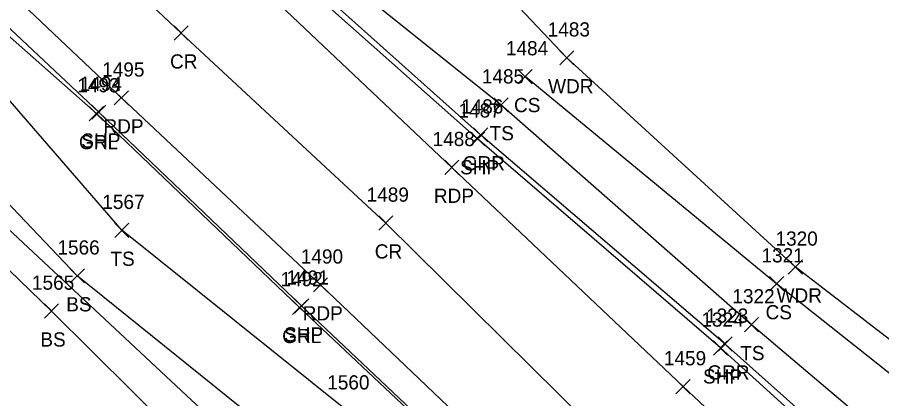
# Model space of a CAD drawing. Extents: x 1647574 to 1652703, y 212895 to 228670.
# Drawn here: x 1649239.7 to 1649361.4, y 226900.9 to 226954.6 of the extents above; entities that cross this region are included whole.
import ezdxf

# ---------------------------------------------------------------- set-up
doc = ezdxf.new("R2010")
doc.units = 0
for name, color, linetype in [('DCP', 7, 'Continuous'), ('L_A', 7, 'Continuous'), ('L_I', 7, 'Continuous'), ('L_TIC', 7, 'Continuous'), ('LAWA', 7, 'Continuous'), ('LELB', 7, 'Continuous'), ('P_A', 7, 'Continuous'), ('P_I', 7, 'Continuous'), ('P_TIC', 7, 'Continuous'), ('PET', 7, 'Continuous'), ('PRC', 7, 'Continuous'), ('PSP', 7, 'Continuous'), ('R_A', 7, 'Continuous'), ('R_I', 7, 'Continuous'), ('R_TIC', 7, 'Continuous'), ('RGR', 7, 'Continuous')]:
    doc.layers.add(name, color=color, linetype=linetype)

msp = doc.modelspace()

# ---------------------------------------------------------------- linework, layer by layer
at = {"layer": 'DCP'}
msp.add_lwpolyline([(1649314.43, 226853.77), (1649218.25, 226943.62)], dxfattribs=at)
at = {"layer": 'L_TIC'}
for points in [[(1649316.07, 226947.87), (1649318.07, 226949.87)], [(1649318.07, 226947.87), (1649316.07, 226949.87)], [(1649310.19, 226945.22), (1649312.19, 226947.22)], [(1649312.19, 226945.22), (1649310.19, 226947.22)], [(1649306.79, 226941.26), (1649308.79, 226943.26)], [(1649308.79, 226941.26), (1649306.79, 226943.26)], [(1649253.43, 226923.59), (1649255.43, 226925.59)], [(1649255.43, 226923.59), (1649253.43, 226925.59)], [(1649348.21, 226918.43), (1649350.21, 226920.43)], [(1649350.21, 226918.43), (1649348.21, 226920.43)], [(1649247.17, 226917.18), (1649249.17, 226919.18)], [(1649249.17, 226917.18), (1649247.17, 226919.18)], [(1649345.59, 226916.07), (1649347.59, 226918.07)], [(1649347.59, 226916.07), (1649345.59, 226918.07)], [(1649243.53, 226912.23), (1649245.53, 226914.23)], [(1649245.53, 226912.23), (1649243.53, 226914.23)], [(1649342.06, 226910.31), (1649344.06, 226912.31)], [(1649344.06, 226910.31), (1649342.06, 226912.31)]]:
    msp.add_lwpolyline(points, dxfattribs=at)
at = {"layer": 'LAWA'}
msp.add_lwpolyline([(1649620.52, 226666.86), (1649581.67, 226703.66), (1649547.28, 226735.48), (1649514.21, 226767.75), (1649480.07, 226801.7), (1649444.95, 226835.57), (1649408.03, 226867.53), (1649382.09, 226894.12), (1649349.21, 226919.43), (1649317.07, 226948.87), (1649283.57, 226984.27), (1649262.7, 226991.58)], dxfattribs=at)
at = {"layer": 'LELB'}
for points in [[(1649611.68, 226660.43), (1649573.8, 226694.76), (1649539.29, 226728.48), (1649506.26, 226759.21), (1649471.69, 226791.64), (1649437.47, 226825.67), (1649400.06, 226860.66), (1649373.97, 226885.13), (1649343.06, 226911.31), (1649307.79, 226942.26), (1649266.92, 226975.01), (1649262.13, 226979.91), (1649252.93, 226990.96)], [(1649593.12, 226613.01), (1649554.76, 226645.44), (1649523.05, 226677.15), (1649485.11, 226713.45), (1649453.02, 226743.38), (1649420.61, 226775.73), (1649384.19, 226809.44), (1649346.96, 226843.75), (1649308.84, 226878.4), (1649286.16, 226899.19), (1649254.43, 226924.59), (1649231.46, 226951.13), (1649215.58, 226955.64), (1649208.66, 226952.13), (1649203.07, 226945.74)], [(1649699.67, 226481.91), (1649679.45, 226501.99), (1649645.41, 226536.66), (1649612.61, 226568.57), (1649578.32, 226600.99), (1649543.98, 226632.95), (1649509.04, 226666.44), (1649473.07, 226698.81), (1649440.27, 226731.3), (1649435.72, 226737.04), (1649408.87, 226762.28), (1649371.65, 226797.42), (1649335.46, 226831.54), (1649323.17, 226842.84), (1649315.96, 226850.35), (1649312.9, 226852.88), (1649303.05, 226862.63), (1649272.9, 226885.04), (1649244.53, 226913.23), (1649219.14, 226937.73), (1649217.77, 226942.22), (1649215.75, 226944.46), (1649217.78, 226946.35), (1649219.53, 226943.85)], [(1650010.63, 226272.18), (1649976.36, 226308.87), (1649944.85, 226340.83), (1649916.6, 226368.96), (1649885.58, 226401.45), (1649851.41, 226433.71), (1649822.12, 226460.28), (1649782.98, 226498.9), (1649750.04, 226529.83), (1649718.83, 226559.66), (1649689.09, 226593.62), (1649652.01, 226632.5), (1649616.85, 226664.27), (1649578.69, 226701.52), (1649544.7, 226732.63), (1649511.82, 226765.51), (1649477.06, 226797.14), (1649442.21, 226831.27), (1649405.15, 226865.62), (1649378.95, 226891.41), (1649346.59, 226917.07), (1649311.19, 226946.22)], [(1649699.67, 226481.91), (1649706.82, 226489.3), (1649683.4, 226506.92), (1649648.98, 226540.18), (1649615.46, 226571.75), (1649582.54, 226604.31), (1649545.88, 226635.11), (1649514.99, 226670.75), (1649476.91, 226703.47), (1649443.87, 226735.13), (1649437.39, 226738.45), (1649410.25, 226763.49), (1649372.93, 226798.59), (1649336.35, 226832.76), (1649324.5, 226844.21), (1649317.41, 226851.47), (1649314.57, 226854.84), (1649305.82, 226864.42), (1649279.73, 226892.76), (1649248.17, 226918.18), (1649224.51, 226943.02), (1649219.53, 226943.85)]]:
    msp.add_lwpolyline(points, dxfattribs=at)
at = {"layer": 'P_TIC'}
for points in [[(1649261.78, 226951.36), (1649263.78, 226953.36)], [(1649263.78, 226951.36), (1649261.78, 226953.36)], [(1649253.37, 226942.23), (1649255.37, 226944.23)], [(1649255.37, 226942.23), (1649253.37, 226944.23)], [(1649250.2, 226940.22), (1649252.2, 226942.22)], [(1649252.2, 226940.22), (1649250.2, 226942.22)], [(1649303.51, 226936.47), (1649305.51, 226938.47)], [(1649305.51, 226936.47), (1649303.51, 226938.47)], [(1649299.87, 226932.45), (1649301.87, 226934.45)], [(1649301.87, 226932.45), (1649299.87, 226934.45)], [(1649290.59, 226924.62), (1649292.59, 226926.62)], [(1649292.59, 226924.62), (1649290.59, 226926.62)], [(1649281.4, 226915.91), (1649283.4, 226917.91)], [(1649283.4, 226915.91), (1649281.4, 226917.91)], [(1649278.73, 226912.94), (1649280.73, 226914.94)], [(1649280.73, 226912.94), (1649278.73, 226914.94)], [(1649337.69, 226907.03), (1649339.69, 226909.03)], [(1649339.69, 226907.03), (1649337.69, 226909.03)], [(1649332.42, 226901.59), (1649334.42, 226903.59)], [(1649334.42, 226901.59), (1649332.42, 226903.59)]]:
    msp.add_lwpolyline(points, dxfattribs=at)
at = {"layer": 'PET'}
for points in [[(1649598.45, 226617.55), (1649561.34, 226652.9), (1649529.43, 226682.64), (1649490.94, 226719.16), (1649459.14, 226749.19), (1649424.85, 226781.6), (1649390.38, 226814.48), (1649353.23, 226849.64), (1649316.21, 226884.71), (1649282.4, 226916.91), (1649254.37, 226943.23), (1649236.04, 226960.59), (1649216.52, 226978.85), (1649195.64, 226998.51)], [(1649615.14, 226636.4), (1649578.52, 226671.42), (1649547.96, 226699.81), (1649507.42, 226738.11), (1649475.91, 226767.27), (1649442.1, 226799.89), (1649407.87, 226832.14), (1649370.63, 226867.64), (1649333.42, 226902.59), (1649300.87, 226933.45), (1649271.58, 226961.22), (1649239.83, 226990.77)]]:
    msp.add_lwpolyline(points, dxfattribs=at)
at = {"layer": 'PRC'}
msp.add_lwpolyline([(1649606.75, 226626.95), (1649570.25, 226661.64), (1649538.47, 226691.38), (1649499.1, 226728.54), (1649467.9, 226758.27), (1649433.88, 226790.68), (1649398.71, 226823.76), (1649362.82, 226857.8), (1649324.19, 226893.36), (1649291.59, 226925.62), (1649262.78, 226952.36), (1649218.05, 226994.51)], dxfattribs=at)
at = {"layer": 'PSP'}
for points in [[(1649595.64, 226615.02), (1649558.33, 226650.15), (1649527.09, 226680.38), (1649488.24, 226717.06), (1649456.66, 226746.86), (1649422.68, 226779.06), (1649387.28, 226812.32), (1649351.05, 226846.64), (1649313.21, 226882.31), (1649279.73, 226913.94), (1649251.2, 226941.22), (1649233.38, 226957.97), (1649213.56, 226976.76), (1649200.33, 226989.45), (1649199.76, 226990.72), (1649190.94, 226999.11)], [(1649606.95, 226655.87), (1649570.92, 226690.01), (1649534.66, 226724.21), (1649502.87, 226754.78), (1649467.98, 226787.83), (1649433.22, 226820.15), (1649395.45, 226855.86), (1649369.29, 226880.34), (1649338.69, 226908.03), (1649304.51, 226937.47), (1649274.58, 226964.09), (1649261.77, 226975.07), (1649262.11, 226976.25), (1649259.14, 226977.14), (1649257.68, 226977.62), (1649243.4, 226991.01), (1649239.83, 226990.77), (1649218.05, 226994.51), (1649195.64, 226998.51), (1649190.94, 226999.11)]]:
    msp.add_lwpolyline(points, dxfattribs=at)
at = {"layer": 'R_TIC'}
for points in [[(1649249.85, 226940.01), (1649251.85, 226942.01)], [(1649251.85, 226940.01), (1649249.85, 226942.01)], [(1649303.93, 226937.03), (1649305.93, 226939.03)], [(1649305.93, 226937.03), (1649303.93, 226939.03)], [(1649278.45, 226912.72), (1649280.45, 226914.72)], [(1649280.45, 226912.72), (1649278.45, 226914.72)], [(1649338.35, 226907.59), (1649340.35, 226909.59)], [(1649340.35, 226907.59), (1649338.35, 226909.59)]]:
    msp.add_lwpolyline(points, dxfattribs=at)
at = {"layer": 'RGR'}
for points in [[(1649553.69, 226650.38), (1649526.88, 226680.04), (1649487.89, 226716.68), (1649456.34, 226746.59), (1649422.28, 226778.82), (1649386.82, 226812.08), (1649350.56, 226846.46), (1649313.1, 226882.03), (1649279.45, 226913.72), (1649250.85, 226941.01), (1649232.6, 226957.18), (1649212.72, 226976.44), (1649200.04, 226988.83)], [(1649607.54, 226656.38), (1649571.29, 226690.65), (1649535.2, 226725), (1649503.13, 226755.54), (1649468.46, 226788.77), (1649433.73, 226820.87), (1649396.03, 226856.51), (1649370.04, 226881.22), (1649339.35, 226908.59), (1649304.93, 226938.03), (1649276.23, 226963.71), (1649262.11, 226976.25)]]:
    msp.add_lwpolyline(points, dxfattribs=at)

# ---------------------------------------------------------------- texts
at = {"layer": 'L_A'}
for s, p in [('WDR', (1649314.43, 226943.87)), ('CS', (1649309.63, 226941.22)), ('TS', (1649306.2, 226937.26)), ('TS', (1649252.83, 226919.59)), ('WDR', (1649346.58, 226914.43)), ('BS', (1649246.61, 226913.18)), ('CS', (1649345.03, 226912.07)), ('BS', (1649242.97, 226908.23)), ('TS', (1649341.47, 226906.31))]:
    msp.add_text(s, height=2, dxfattribs=at).set_placement(p)
at = {"layer": 'L_I'}
for s, p in [('1483', (1649314.37, 226951.87)), ('1484', (1649308.49, 226949.22)), ('1485', (1649305.1, 226945.26)), ('1567', (1649251.69, 226927.59)), ('1320', (1649346.43, 226922.43)), ('1566', (1649245.37, 226921.18)), ('1321', (1649344.46, 226920.07)), ('1565', (1649241.79, 226916.23)), ('1322', (1649340.36, 226914.31)), ('1560', (1649283.34, 226902.19))]:
    msp.add_text(s, height=2, dxfattribs=at).set_placement(p)
at = {"layer": 'P_A'}
for s, p in [('CR', (1649261.22, 226947.36)), ('RDP', (1649251.85, 226938.23)), ('SHP', (1649248.74, 226936.22)), ('SHP', (1649302.04, 226932.47)), ('RDP', (1649298.35, 226928.45)), ('CR', (1649290.03, 226920.62)), ('RDP', (1649279.89, 226911.91)), ('SHP', (1649277.27, 226908.94)), ('SHP', (1649336.23, 226903.03))]:
    msp.add_text(s, height=2, dxfattribs=at).set_placement(p)
at = {"layer": 'P_I'}
for s, p in [('1495', (1649251.67, 226946.23)), ('1494', (1649248.51, 226944.22)), ('1487', (1649301.82, 226940.47)), ('1488', (1649298.17, 226936.45)), ('1489', (1649288.89, 226928.62)), ('1490', (1649279.62, 226919.91)), ('1491', (1649277.61, 226916.94)), ('1324', (1649336, 226911.03)), ('1459', (1649330.72, 226905.59))]:
    msp.add_text(s, height=2, dxfattribs=at).set_placement(p)
at = {"layer": 'R_A'}
for s, p in [('GRL', (1649248.4, 226936.01)), ('GRR', (1649302.41, 226933.03)), ('GRL', (1649277, 226908.72)), ('GRR', (1649336.83, 226903.59))]:
    msp.add_text(s, height=2, dxfattribs=at).set_placement(p)
at = {"layer": 'R_I'}
for s, p in [('1493', (1649248.16, 226944.01)), ('1486', (1649302.18, 226941.03)), ('1492', (1649276.76, 226916.72)), ('1323', (1649336.65, 226911.59))]:
    msp.add_text(s, height=2, dxfattribs=at).set_placement(p)

doc.saveas('drawing.dxf')
